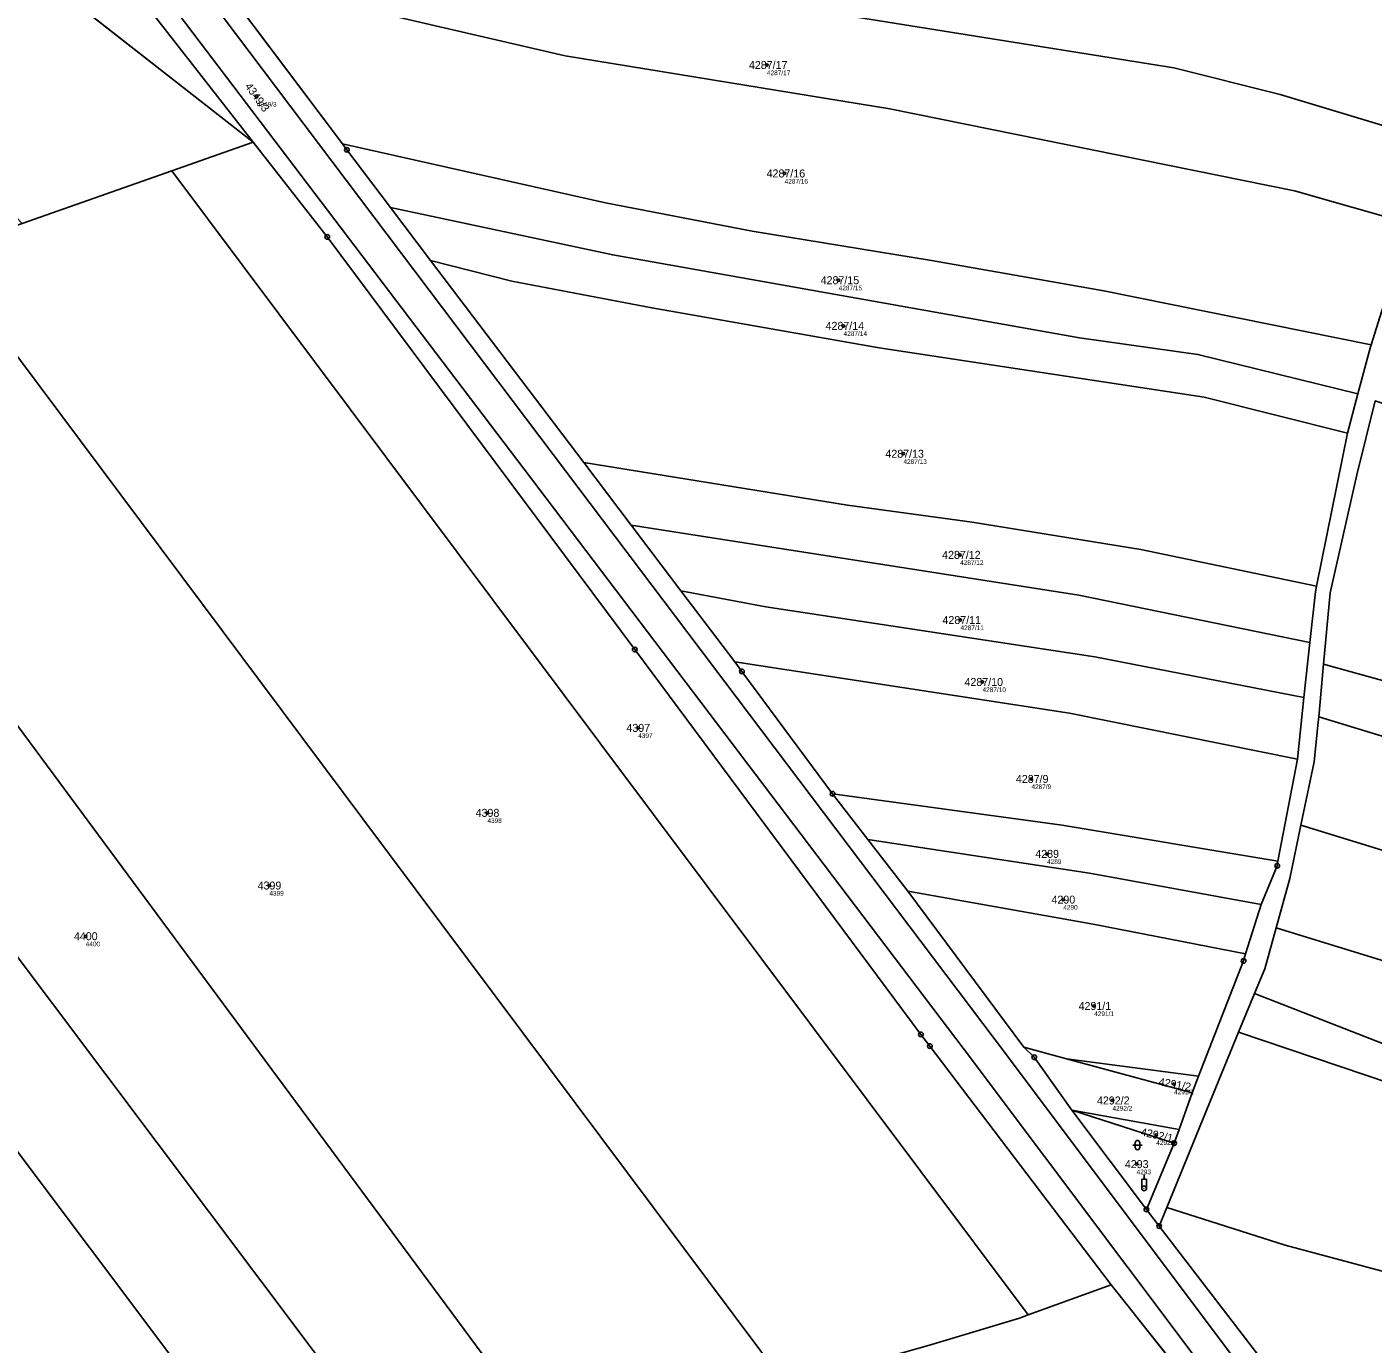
# Model space of a CAD drawing. Extents: x -739214 to -733252, y -1147612 to -1142842.
# Drawn here: x -737692.5 to -737405.4, y -1146929.9 to -1146648.8 of the extents above; entities that cross this region are included whole.
import ezdxf

# ---------------------------------------------------------------- set-up
doc = ezdxf.new("R2010")
doc.units = 0
for name, color, linetype in [('Definiční body', 7, 'Continuous'), ('Hranice parcel', 7, 'Continuous'), ('Parcelní čísla', 7, 'Continuous'), ('Polygon ku', 7, 'Continuous'), ('Polygon parcely', 7, 'Continuous'), ('Poz předměty', 7, 'Continuous'), ('Vnitřní kresba', 7, 'Continuous'), ('Značky bodu BP', 7, 'Continuous'), ('Značky kultur', 7, 'Continuous')]:
    doc.layers.add(name, color=color, linetype=linetype)

msp = doc.modelspace()

# ---------------------------------------------------------------- linework, layer by layer
at = {"layer": 'Definiční body'}
for centre in [(-737534.67, -1146656.96), (-737643.48, -1146663.68), (-737530.9, -1146680.09), (-737519.37, -1146702.87), (-737518.32, -1146712.61), (-737505.56, -1146739.9), (-737493.47, -1146761.47), (-737493.39, -1146775.38), (-737488.69, -1146788.6), (-737562.13, -1146798.39), (-737478.26, -1146809.29), (-737594.29, -1146816.52), (-737474.92, -1146825.27), (-737640.79, -1146832.03), (-737471.46, -1146835.03), (-737679.97, -1146842.84), (-737464.88, -1146857.73), (-737447.83, -1146874.41), (-737460.96, -1146877.89), (-737451.64, -1146885.23), (-737455.82, -1146891.47)]:
    msp.add_circle(centre, 0.25, dxfattribs=at)
at = {"layer": 'Hranice parcel'}
for p, q in [((-737794.43, -1146555.91), (-737644.25, -1146673.38)), ((-737652.36, -1146637.67), (-737625.21, -1146673.79)), ((-737661.63, -1146679.51), (-737644.25, -1146673.38)), ((-737693.5, -1146690.75), (-737661.63, -1146679.51)), ((-737614.97, -1146687.32), (-737606.4, -1146698.65)), ((-737397.7, -1146690.79), (-737405.81, -1146716.64)), ((-737606.4, -1146698.65), (-737573.75, -1146741.77)), ((-737408.61, -1146727.1), (-737410.84, -1146735.49)), ((-737410.84, -1146735.49), (-737417.45, -1146768.16)), ((-737573.75, -1146741.77), (-737563.64, -1146755.12)), ((-737563.64, -1146755.12), (-737553.03, -1146769.14)), ((-737553.03, -1146769.14), (-737541.53, -1146784.33)), ((-737418.86, -1146780.16), (-737420.12, -1146791.89)), ((-737416.99, -1146796.02), (-737415.94, -1146784.8)), ((-737420.12, -1146791.89), (-737421.54, -1146805.04)), ((-737421.54, -1146805.04), (-737425.73, -1146826.82)), ((-737520.66, -1146812.45), (-737513.18, -1146822.22)), ((-737513.18, -1146822.22), (-737504.6, -1146833.26)), ((-737504.6, -1146833.26), (-737479.86, -1146866.5)), ((-737429.23, -1146836.04), (-737432.59, -1146846.6)), ((-737434.07, -1146863.33), (-737430.65, -1146855.06)), ((-737479.86, -1146866.5), (-737470.78, -1146868.97)), ((-737470.78, -1146868.97), (-737442.62, -1146872.73)), ((-737470.78, -1146868.97), (-737444, -1146876.27)), ((-737442.62, -1146872.73), (-737444, -1146876.27)), ((-737444, -1146876.27), (-737446.77, -1146884.05)), ((-737447.83, -1146887.01), (-737469.66, -1146879.94)), ((-737469.66, -1146879.94), (-737453.74, -1146901.13)), ((-737446.77, -1146884.05), (-737469.66, -1146879.94)), ((-737446.77, -1146884.05), (-737447.83, -1146887.01)), ((-737447.83, -1146887.01), (-737453.74, -1146901.13)), ((-737451.01, -1146904.68), (-737449.38, -1146900.7)), ((-737453.74, -1146901.13), (-737451.01, -1146904.68)), ((-737451.01, -1146904.68), (-737418.26, -1146947.36)), ((-737478.92, -1146923.64), (-737461.23, -1146917.22)), ((-737445.24, -1146937.38), (-737456.05, -1146923.75))]:
    msp.add_line(p, q, dxfattribs=at)
for points in [[(-737391.47, -1146673.44), (-737425.22, -1146663.25), (-737447.89, -1146657.58), (-737549.86, -1146641.23), (-737584.71, -1146633.87), (-737657.43, -1146616.86), (-737666.53, -1146616.01)], [(-737644.25, -1146673.38), (-737668.38, -1146642.45), (-737671.71, -1146638.32), (-737677.45, -1146631.17)], [(-737397.7, -1146690.79), (-737422.14, -1146683.82), (-737508.46, -1146666.33), (-737577.73, -1146654.98), (-737652.36, -1146637.67)], [(-737461.23, -1146917.22), (-737499.92, -1146866.3), (-737501.84, -1146863.81), (-737562.86, -1146781.68), (-737628.46, -1146693.62), (-737644.25, -1146673.38)], [(-737405.81, -1146716.64), (-737462.81, -1146705.11), (-737499.57, -1146698.63), (-737537.8, -1146692.43), (-737569.1, -1146686.34), (-737625.21, -1146673.79)], [(-737625.21, -1146673.79), (-737624.26, -1146675.05), (-737614.97, -1146687.32)], [(-737478.92, -1146923.64), (-737570.28, -1146801.57), (-737661.63, -1146679.51)], [(-737408.61, -1146727.1), (-737442.73, -1146718.72), (-737467.99, -1146715.16), (-737567.55, -1146697.47), (-737614.97, -1146687.32)], [(-737530.48, -1146938.73), (-737620.84, -1146817.83), (-737711.17, -1146696.98)], [(-737410.84, -1146735.49), (-737441.43, -1146727.79), (-737510.73, -1146717.3), (-737559.24, -1146708.78), (-737589.08, -1146703.04), (-737606.4, -1146698.65)], [(-737580.05, -1146952.73), (-737668.56, -1146833.04), (-737757.18, -1146713.21)], [(-737405.81, -1146716.64), (-737405.94, -1146717.06), (-737408.61, -1146727.1)], [(-737609.15, -1146960.95), (-737698.21, -1146842.34), (-737787.21, -1146723.8)], [(-737415.94, -1146784.8), (-737414.51, -1146769.55), (-737408.83, -1146744.39), (-737404.96, -1146728.64)], [(-737634.93, -1146968.23), (-737723.25, -1146850.57), (-737811.88, -1146732.5)], [(-737417.45, -1146768.16), (-737454.92, -1146760.35), (-737490.88, -1146754.49), (-737517.47, -1146750.84), (-737573.75, -1146741.77)], [(-737418.86, -1146780.16), (-737468.14, -1146770.09), (-737563.64, -1146755.12)], [(-737417.45, -1146768.16), (-737417.69, -1146769.33), (-737418.86, -1146780.16)], [(-737420.12, -1146791.89), (-737464.75, -1146783.22), (-737534.88, -1146772.57), (-737553.03, -1146769.14)], [(-737541.53, -1146784.33), (-737540.02, -1146786.33), (-737520.66, -1146812.45)], [(-737421.54, -1146805.04), (-737470.14, -1146795.22), (-737541.53, -1146784.33)], [(-737415.94, -1146784.8), (-737386.92, -1146792.81), (-737345.71, -1146805.31), (-737313.28, -1146813.32), (-737275.55, -1146820.86), (-737234.83, -1146831.67), (-737224.06, -1146834.66), (-737203.18, -1146841.83), (-737178.82, -1146852.11)], [(-737420.77, -1146819.17), (-737417.94, -1146805.62), (-737417.1, -1146797.15), (-737416.99, -1146796.02)], [(-737416.99, -1146796.02), (-737364.09, -1146812.2), (-737308.58, -1146828.16), (-737269.21, -1146836.55), (-737208.26, -1146855.7), (-737186.18, -1146866.25)], [(-737425.73, -1146826.82), (-737471.71, -1146819.15), (-737520.66, -1146812.45)], [(-737426.06, -1146841.07), (-737423.15, -1146830.56), (-737420.77, -1146819.17)], [(-737420.77, -1146819.17), (-737340.81, -1146843.79), (-737276.32, -1146862.05), (-737211.26, -1146884.91), (-737198.95, -1146890.58)], [(-737513.18, -1146822.22), (-737465.87, -1146829.39), (-737429.23, -1146836.04)], [(-737425.73, -1146826.82), (-737425.81, -1146827.8), (-737429.23, -1146836.04)], [(-737504.6, -1146833.26), (-737465.11, -1146840.29), (-737432.59, -1146846.6)], [(-737430.65, -1146855.06), (-737428.49, -1146849.82), (-737426.06, -1146841.07)], [(-737426.06, -1146841.07), (-737369.25, -1146858.53), (-737337.46, -1146868.35), (-737276.26, -1146887.98), (-737251.83, -1146896.77), (-737212.47, -1146909.92)], [(-737432.59, -1146846.6), (-737433.01, -1146848.12), (-737442.62, -1146872.73)], [(-737430.65, -1146855.06), (-737390.77, -1146870.65), (-737378.85, -1146874.56), (-737273.54, -1146905.05), (-737218.91, -1146923.57)], [(-737449.38, -1146900.7), (-737439.58, -1146876.69), (-737434.07, -1146863.33)], [(-737434.07, -1146863.33), (-737390.96, -1146877.88), (-737329.63, -1146894.66), (-737262.87, -1146914.59), (-737221.45, -1146929.63)], [(-737479.86, -1146866.5), (-737477.66, -1146868.68), (-737469.66, -1146879.94)], [(-737449.38, -1146900.7), (-737424.14, -1146908.74), (-737379.85, -1146920.65), (-737302.28, -1146939.6), (-737230.77, -1146960.32)], [(-737456.05, -1146923.75), (-737457.36, -1146922.1), (-737461.23, -1146917.22)], [(-737499.96, -1146930.11), (-737480.82, -1146924.33), (-737478.92, -1146923.64)]]:
    msp.add_lwpolyline(points, dxfattribs=at)
at = {"layer": 'Polygon ku'}
msp.add_lwpolyline([(-737718.47, -1146992.64), (-737636.38, -1146968.64), (-737634.93, -1146968.23), (-737609.15, -1146960.95), (-737580.05, -1146952.73), (-737530.48, -1146938.73), (-737499.96, -1146930.11), (-737480.82, -1146924.33), (-737478.92, -1146923.64), (-737461.23, -1146917.22), (-737457.36, -1146922.1), (-737456.05, -1146923.75), (-737445.24, -1146937.38), (-737399.91, -1146999.89)], dxfattribs=at)
at = {"layer": 'Polygon parcely'}
for points in [[(-737644.25, -1146673.38), (-737668.38, -1146642.45), (-737671.71, -1146638.32), (-737677.45, -1146631.17), (-737693.4, -1146611.34), (-737694.98, -1146609.46), (-737718.9, -1146581.05), (-737771.78, -1146540.98), (-737775, -1146542.8), (-737779.37, -1146546.03), (-737794.43, -1146555.91)], [(-737644.25, -1146673.38), (-737794.43, -1146555.91), (-737807.71, -1146563.44), (-737812.16, -1146565.59), (-737693.5, -1146690.75), (-737661.63, -1146679.51)], [(-737395.56, -1146641.32), (-737424.06, -1146633.54), (-737454.51, -1146628.04), (-737526.09, -1146617.67), (-737576.34, -1146608.28), (-737691.51, -1146582.79), (-737666.53, -1146616.01), (-737657.43, -1146616.86), (-737584.71, -1146633.87), (-737549.86, -1146641.23), (-737447.89, -1146657.58), (-737425.22, -1146663.25), (-737391.47, -1146673.44), (-737382.66, -1146649.27), (-737381.64, -1146646.43)], [(-737584.71, -1146633.87), (-737657.43, -1146616.86), (-737666.53, -1146616.01), (-737655.23, -1146632.56), (-737655.85, -1146633.03), (-737652.36, -1146637.67), (-737577.73, -1146654.98), (-737508.46, -1146666.33), (-737422.14, -1146683.82), (-737397.7, -1146690.79), (-737397.09, -1146688.84), (-737391.47, -1146673.44), (-737425.22, -1146663.25), (-737447.89, -1146657.58), (-737549.86, -1146641.23)], [(-737508.46, -1146666.33), (-737577.73, -1146654.98), (-737652.36, -1146637.67), (-737625.21, -1146673.79), (-737569.1, -1146686.34), (-737537.8, -1146692.43), (-737499.57, -1146698.63), (-737462.81, -1146705.11), (-737405.81, -1146716.64), (-737397.7, -1146690.79), (-737422.14, -1146683.82)], [(-737501.84, -1146863.81), (-737562.86, -1146781.68), (-737628.46, -1146693.62), (-737644.25, -1146673.38), (-737661.63, -1146679.51), (-737570.28, -1146801.57), (-737478.92, -1146923.64), (-737461.23, -1146917.22), (-737499.92, -1146866.3)], [(-737614.97, -1146687.32), (-737567.55, -1146697.47), (-737467.99, -1146715.16), (-737442.73, -1146718.72), (-737408.61, -1146727.1), (-737405.94, -1146717.06), (-737405.81, -1146716.64), (-737462.81, -1146705.11), (-737499.57, -1146698.63), (-737537.8, -1146692.43), (-737569.1, -1146686.34), (-737625.21, -1146673.79), (-737624.26, -1146675.05)], [(-737570.28, -1146801.57), (-737661.63, -1146679.51), (-737693.5, -1146690.75), (-737711.17, -1146696.98), (-737620.84, -1146817.83), (-737530.48, -1146938.73), (-737499.96, -1146930.11), (-737480.82, -1146924.33), (-737478.92, -1146923.64)], [(-737606.4, -1146698.65), (-737589.08, -1146703.04), (-737559.24, -1146708.78), (-737510.73, -1146717.3), (-737441.43, -1146727.79), (-737410.84, -1146735.49), (-737408.61, -1146727.1), (-737442.73, -1146718.72), (-737467.99, -1146715.16), (-737567.55, -1146697.47), (-737614.97, -1146687.32)], [(-737620.84, -1146817.83), (-737711.17, -1146696.98), (-737757.18, -1146713.21), (-737668.56, -1146833.04), (-737580.05, -1146952.73), (-737530.48, -1146938.73)], [(-737606.4, -1146698.65), (-737573.75, -1146741.77), (-737517.47, -1146750.84), (-737490.88, -1146754.49), (-737454.92, -1146760.35), (-737417.45, -1146768.16), (-737410.84, -1146735.49), (-737441.43, -1146727.79), (-737510.73, -1146717.3), (-737559.24, -1146708.78), (-737589.08, -1146703.04)], [(-737609.15, -1146960.95), (-737580.05, -1146952.73), (-737668.56, -1146833.04), (-737757.18, -1146713.21), (-737782.19, -1146722.03), (-737787.21, -1146723.8), (-737698.21, -1146842.34)], [(-737634.93, -1146968.23), (-737609.15, -1146960.95), (-737698.21, -1146842.34), (-737787.21, -1146723.8), (-737811.88, -1146732.5), (-737723.25, -1146850.57)], [(-737386.92, -1146792.81), (-737345.71, -1146805.31), (-737313.28, -1146813.32), (-737275.55, -1146820.86), (-737234.83, -1146831.67), (-737224.06, -1146834.66), (-737203.18, -1146841.83), (-737178.82, -1146852.11), (-737148.7, -1146797.08), (-737176.63, -1146785.49), (-737236.22, -1146771.03), (-737286.92, -1146760.9), (-737351, -1146746.44), (-737404.96, -1146728.64), (-737408.83, -1146744.39), (-737414.51, -1146769.55), (-737415.94, -1146784.8)], [(-737892.46, -1146760.92), (-737805.49, -1146876.75), (-737718.47, -1146992.64), (-737636.38, -1146968.64), (-737634.93, -1146968.23), (-737723.25, -1146850.57), (-737811.88, -1146732.5), (-737820.61, -1146735.58), (-737846.3, -1146744.64), (-737872.27, -1146753.8)], [(-737573.75, -1146741.77), (-737563.64, -1146755.12), (-737468.14, -1146770.09), (-737418.86, -1146780.16), (-737417.69, -1146769.33), (-737417.45, -1146768.16), (-737454.92, -1146760.35), (-737490.88, -1146754.49), (-737517.47, -1146750.84)], [(-737553.03, -1146769.14), (-737534.88, -1146772.57), (-737464.75, -1146783.22), (-737420.12, -1146791.89), (-737418.86, -1146780.16), (-737468.14, -1146770.09), (-737563.64, -1146755.12)], [(-737541.53, -1146784.33), (-737470.14, -1146795.22), (-737421.54, -1146805.04), (-737420.12, -1146791.89), (-737464.75, -1146783.22), (-737534.88, -1146772.57), (-737553.03, -1146769.14)], [(-737520.66, -1146812.45), (-737471.71, -1146819.15), (-737425.73, -1146826.82), (-737421.54, -1146805.04), (-737470.14, -1146795.22), (-737541.53, -1146784.33), (-737540.02, -1146786.33)], [(-737208.26, -1146855.7), (-737186.18, -1146866.25), (-737178.82, -1146852.11), (-737203.18, -1146841.83), (-737224.06, -1146834.66), (-737234.83, -1146831.67), (-737275.55, -1146820.86), (-737313.28, -1146813.32), (-737345.71, -1146805.31), (-737386.92, -1146792.81), (-737415.94, -1146784.8), (-737416.99, -1146796.02), (-737364.09, -1146812.2), (-737308.58, -1146828.16), (-737269.21, -1146836.55)], [(-737198.95, -1146890.58), (-737186.18, -1146866.25), (-737208.26, -1146855.7), (-737269.21, -1146836.55), (-737308.58, -1146828.16), (-737364.09, -1146812.2), (-737416.99, -1146796.02), (-737417.1, -1146797.15), (-737417.94, -1146805.62), (-737420.77, -1146819.17), (-737340.81, -1146843.79), (-737276.32, -1146862.05), (-737211.26, -1146884.91)], [(-737425.73, -1146826.82), (-737471.71, -1146819.15), (-737520.66, -1146812.45), (-737513.18, -1146822.22), (-737465.87, -1146829.39), (-737429.23, -1146836.04), (-737425.81, -1146827.8)], [(-737369.25, -1146858.53), (-737337.46, -1146868.35), (-737276.26, -1146887.98), (-737251.83, -1146896.77), (-737212.47, -1146909.92), (-737198.95, -1146890.58), (-737211.26, -1146884.91), (-737276.32, -1146862.05), (-737340.81, -1146843.79), (-737420.77, -1146819.17), (-737423.15, -1146830.56), (-737426.06, -1146841.07)], [(-737465.11, -1146840.29), (-737432.59, -1146846.6), (-737429.23, -1146836.04), (-737465.87, -1146829.39), (-737513.18, -1146822.22), (-737504.6, -1146833.26)], [(-737504.6, -1146833.26), (-737479.86, -1146866.5), (-737470.78, -1146868.97), (-737442.62, -1146872.73), (-737433.01, -1146848.12), (-737432.59, -1146846.6), (-737465.11, -1146840.29)], [(-737430.65, -1146855.06), (-737390.77, -1146870.65), (-737378.85, -1146874.56), (-737273.54, -1146905.05), (-737218.91, -1146923.57), (-737212.47, -1146909.92), (-737251.83, -1146896.77), (-737276.26, -1146887.98), (-737337.46, -1146868.35), (-737369.25, -1146858.53), (-737426.06, -1146841.07), (-737428.49, -1146849.82)], [(-737221.45, -1146929.63), (-737218.91, -1146923.57), (-737273.54, -1146905.05), (-737378.85, -1146874.56), (-737390.77, -1146870.65), (-737430.65, -1146855.06), (-737434.07, -1146863.33), (-737390.96, -1146877.88), (-737329.63, -1146894.66), (-737262.87, -1146914.59)], [(-737379.85, -1146920.65), (-737302.28, -1146939.6), (-737230.77, -1146960.32), (-737221.45, -1146929.63), (-737262.87, -1146914.59), (-737329.63, -1146894.66), (-737390.96, -1146877.88), (-737434.07, -1146863.33), (-737439.58, -1146876.69), (-737449.38, -1146900.7), (-737424.14, -1146908.74)], [(-737477.66, -1146868.68), (-737469.66, -1146879.94), (-737446.77, -1146884.05), (-737444, -1146876.27), (-737470.78, -1146868.97), (-737479.86, -1146866.5)], [(-737470.78, -1146868.97), (-737444, -1146876.27), (-737442.62, -1146872.73)], [(-737446.77, -1146884.05), (-737469.66, -1146879.94), (-737447.83, -1146887.01)], [(-737469.66, -1146879.94), (-737453.74, -1146901.13), (-737447.83, -1146887.01)], [(-737417.53, -1146948.31), (-737398.02, -1146953.18), (-737326.51, -1146969.39), (-737235.83, -1146991.82), (-737230.77, -1146960.32), (-737302.28, -1146939.6), (-737379.85, -1146920.65), (-737424.14, -1146908.74), (-737449.38, -1146900.7), (-737451.01, -1146904.68), (-737418.26, -1146947.36)]]:
    msp.add_lwpolyline(points, close=True, dxfattribs=at)
for points in [[(-737392.31, -1146980.92), (-737417.53, -1146948.31), (-737418.26, -1146947.36), (-737451.01, -1146904.68), (-737453.74, -1146901.13), (-737469.66, -1146879.94), (-737477.66, -1146868.68), (-737479.86, -1146866.5), (-737504.6, -1146833.26), (-737513.18, -1146822.22), (-737520.66, -1146812.45), (-737540.02, -1146786.33), (-737541.53, -1146784.33), (-737553.03, -1146769.14), (-737563.64, -1146755.12), (-737573.75, -1146741.77), (-737606.4, -1146698.65), (-737614.97, -1146687.32), (-737624.26, -1146675.05), (-737625.21, -1146673.79), (-737652.36, -1146637.67)], [(-737668.38, -1146642.45), (-737644.25, -1146673.38), (-737628.46, -1146693.62), (-737562.86, -1146781.68), (-737501.84, -1146863.81), (-737499.92, -1146866.3), (-737461.23, -1146917.22), (-737457.36, -1146922.1), (-737456.05, -1146923.75), (-737445.24, -1146937.38), (-737399.91, -1146999.89)], [(-737397.7, -1146690.79), (-737405.81, -1146716.64), (-737405.94, -1146717.06), (-737408.61, -1146727.1), (-737410.84, -1146735.49), (-737417.45, -1146768.16), (-737417.69, -1146769.33), (-737418.86, -1146780.16), (-737420.12, -1146791.89), (-737421.54, -1146805.04), (-737425.73, -1146826.82), (-737425.81, -1146827.8), (-737429.23, -1146836.04), (-737432.59, -1146846.6), (-737433.01, -1146848.12), (-737442.62, -1146872.73), (-737444, -1146876.27), (-737446.77, -1146884.05), (-737447.83, -1146887.01), (-737453.74, -1146901.13), (-737451.01, -1146904.68), (-737449.38, -1146900.7), (-737439.58, -1146876.69), (-737434.07, -1146863.33), (-737430.65, -1146855.06), (-737428.49, -1146849.82), (-737426.06, -1146841.07), (-737423.15, -1146830.56), (-737420.77, -1146819.17), (-737417.94, -1146805.62), (-737417.1, -1146797.15), (-737416.99, -1146796.02), (-737415.94, -1146784.8), (-737414.51, -1146769.55), (-737408.83, -1146744.39), (-737404.96, -1146728.64)]]:
    msp.add_lwpolyline(points, dxfattribs=at)
at = {"layer": 'Poz předměty'}
for p, q in [((-737454.74, -1146894.67), (-737453.74, -1146894.67)), ((-737454.74, -1146896.67), (-737454.74, -1146894.67)), ((-737454.24, -1146894.67), (-737454.24, -1146893.67)), ((-737453.74, -1146896.67), (-737453.74, -1146894.67))]:
    msp.add_line(p, q, dxfattribs=at)
for radius in [0.5, 0.0303]:
    msp.add_circle((-737454.24, -1146896.67), radius, dxfattribs=at)
at = {"layer": 'Vnitřní kresba'}
for p, q in [((-737580.27, -1146740.03), (-737673.58, -1146616.25)), ((-737586.46, -1146743.16), (-737680.25, -1146619.55)), ((-737483.37, -1146868.43), (-737580.27, -1146740.03)), ((-737492.84, -1146866.7), (-737586.46, -1146743.16)), ((-737492.84, -1146866.7), (-737387.25, -1147007.32)), ((-737483.37, -1146868.43), (-737381.72, -1147003.94))]:
    msp.add_line(p, q, dxfattribs=at)
at = {"layer": 'Značky bodu BP'}
for centre, radius in [((-737624.26, -1146675.05), 0.5), ((-737624.26, -1146675.05), 0.0303), ((-737628.46, -1146693.62), 0.5), ((-737628.46, -1146693.62), 0.0303), ((-737562.86, -1146781.68), 0.5), ((-737562.86, -1146781.68), 0.0303), ((-737540.02, -1146786.33), 0.5), ((-737540.02, -1146786.33), 0.0303), ((-737520.66, -1146812.45), 0.5), ((-737520.66, -1146812.45), 0.0303), ((-737425.81, -1146827.8), 0.5), ((-737425.81, -1146827.8), 0.0303), ((-737433.01, -1146848.12), 0.5), ((-737433.01, -1146848.12), 0.0303), ((-737501.84, -1146863.81), 0.5), ((-737501.84, -1146863.81), 0.0303), ((-737499.92, -1146866.3), 0.5), ((-737499.92, -1146866.3), 0.0303), ((-737477.66, -1146868.68), 0.5), ((-737477.66, -1146868.68), 0.0303), ((-737447.83, -1146887.01), 0.5), ((-737447.83, -1146887.01), 0.0303), ((-737453.74, -1146901.13), 0.5), ((-737453.74, -1146901.13), 0.0303), ((-737451.01, -1146904.68), 0.5), ((-737451.01, -1146904.68), 0.0303)]:
    msp.add_circle(centre, radius, dxfattribs=at)
at = {"layer": 'Značky kultur'}
for p, q in [((-737456.63, -1146887.4), (-737454.63, -1146887.4)), ((-737456.13, -1146886.9), (-737456.13, -1146887.9)), ((-737455.13, -1146887.9), (-737455.13, -1146886.9))]:
    msp.add_line(p, q, dxfattribs=at)
for centre, start, end in [((-737455.63, -1146886.9), 0, 180), ((-737455.63, -1146887.9), 180, 359.9879)]:
    msp.add_arc(centre, 0.5, start, end, dxfattribs=at)

# ---------------------------------------------------------------- texts
at = {"layer": 'Definiční body'}
for s, p in [('4287/17', (-737534.67, -1146659.12)), ('4349/3', (-737643.48, -1146665.84)), ('4287/16', (-737530.9, -1146682.25)), ('4287/15', (-737519.37, -1146705.03)), ('4287/14', (-737518.32, -1146714.77)), ('4287/13', (-737505.56, -1146742.06)), ('4287/12', (-737493.47, -1146763.63)), ('4287/11', (-737493.39, -1146777.54)), ('4287/10', (-737488.69, -1146790.76)), ('4397', (-737562.13, -1146800.55)), ('4287/9', (-737478.26, -1146811.45)), ('4398', (-737594.29, -1146818.68)), ('4289', (-737474.92, -1146827.43)), ('4399', (-737640.79, -1146834.19)), ('4290', (-737471.46, -1146837.19)), ('4400', (-737679.97, -1146845)), ('4291/1', (-737464.88, -1146859.89)), ('4291/2', (-737447.83, -1146876.57)), ('4292/2', (-737460.96, -1146880.05)), ('4292/1', (-737451.64, -1146887.39)), ('4293', (-737455.82, -1146893.63))]:
    msp.add_text(s, height=1, dxfattribs=at).set_placement(p)
at = {"layer": 'Parcelní čísla'}
for s, p in [('4287/17', (-737538.51, -1146657.81)), ('4287/16', (-737534.74, -1146680.94)), ('4287/15', (-737523.21, -1146703.72)), ('4287/14', (-737522.16, -1146713.46)), ('4287/13', (-737509.4, -1146740.75)), ('4287/12', (-737497.31, -1146762.32)), ('4287/11', (-737497.23, -1146776.23)), ('4287/10', (-737492.53, -1146789.45)), ('4397', (-737564.64, -1146799.24)), ('4287/9', (-737481.57, -1146810.14)), ('4398', (-737596.8, -1146817.37)), ('4289', (-737477.43, -1146826.12)), ('4399', (-737643.3, -1146832.88)), ('4290', (-737473.97, -1146835.88)), ('4400', (-737682.48, -1146843.69)), ('4291/1', (-737468.19, -1146858.58)), ('4292/2', (-737464.27, -1146878.74)), ('4293', (-737458.33, -1146892.32))]:
    msp.add_text(s, height=1.7, dxfattribs=at).set_placement(p)
for s, rotation, p in [('4349/3', 306, (-737646.11, -1146661.51)), ('4291/2', 350, (-737451.23, -1146874.67)), ('4292/1', 348, (-737455.05, -1146885.37))]:
    msp.add_text(s, height=1.7, rotation=rotation, dxfattribs=at).set_placement(p)

doc.saveas('drawing.dxf')
